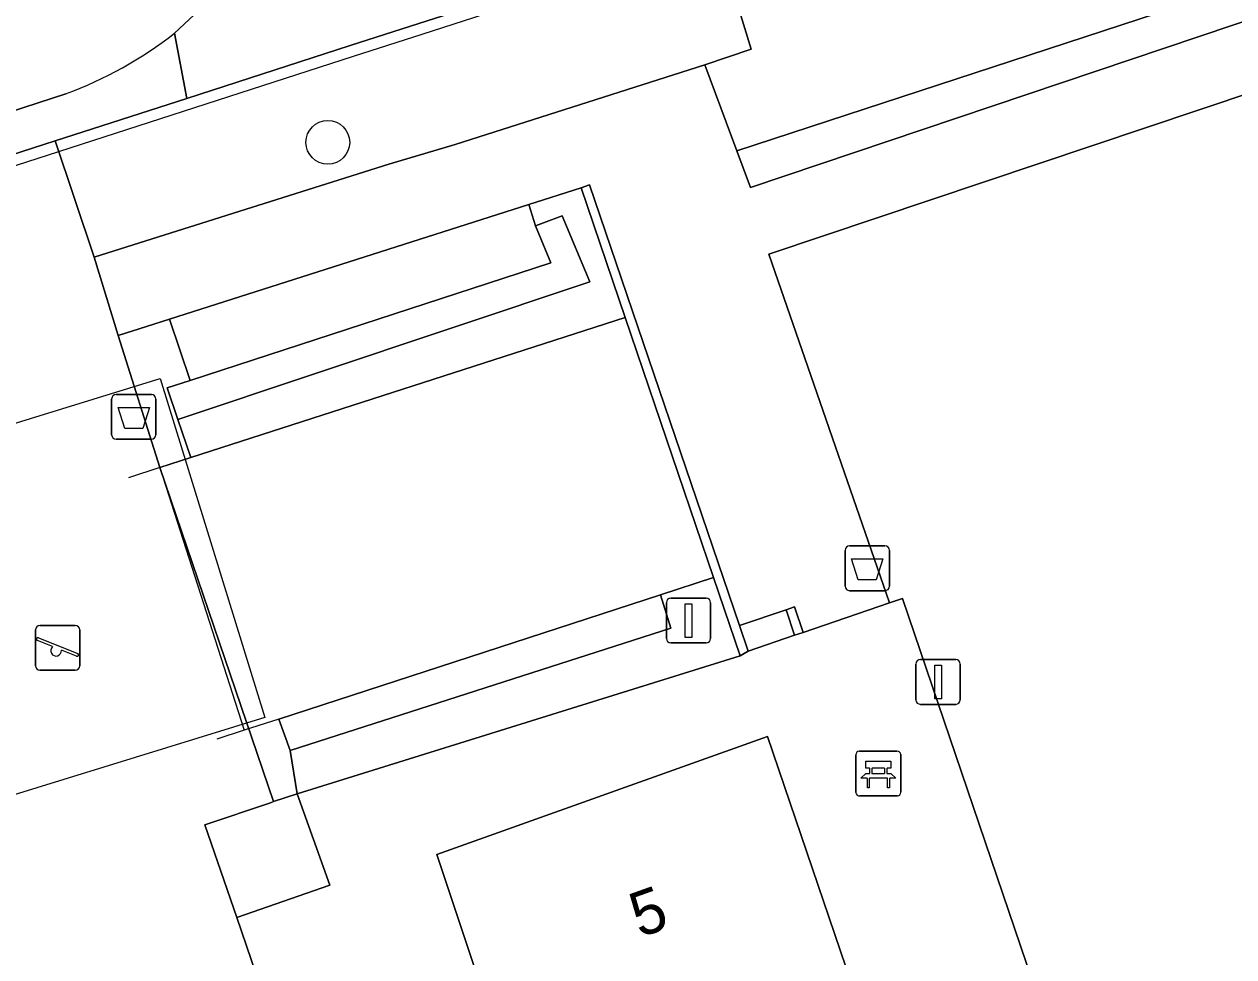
# Model space of a CAD drawing. Extents: x 158086 to 159499, y 382904 to 383981.
# Drawn here: x 159240.23 to 159267.26, y 383228.37 to 383249.21 of the extents above; entities that cross this region are included whole.
import ezdxf

# ---------------------------------------------------------------- set-up
doc = ezdxf.new("R2010")
doc.units = 0
for name, color, linetype in [('IMGEO_Afvalbak', 7, 'Continuous'), ('IMGEO_Bank', 7, 'Continuous'), ('IMGEO_Boom', 7, 'Continuous'), ('IMGEO_Groenvoorziening', 7, 'Continuous'), ('IMGEO_Haag', 7, 'Continuous'), ('IMGEO_Hek', 7, 'Continuous'), ('IMGEO_Lichtmast', 7, 'Continuous'), ('IMGEO_Muur', 7, 'Continuous'), ('IMGEO_Pand', 7, 'Continuous'), ('IMGEO_Pand_nummerreeks', 7, 'Continuous'), ('IMGEO_Pand_vergunning_verleend', 7, 'Continuous'), ('IMGEO_Rijbaan_lokaal_open', 7, 'Continuous'), ('IMGEO_Speelvoorziening', 7, 'Continuous'), ('IMGEO_Terreindeel_halfverhard', 7, 'Continuous'), ('IMGEO_Terreindeel_zand', 7, 'Continuous'), ('IMGEO_Voetpad_open', 7, 'Continuous')]:
    doc.layers.add(name, color=color, linetype=linetype)

msp = doc.modelspace()

# ---------------------------------------------------------------- linework, layer by layer
at = {"layer": 'IMGEO_Afvalbak'}
for p, q in [((159242.283, 383240.934), (159243.073, 383240.934)), ((159243.073, 383240.934), (159242.283, 383240.934)), ((159242.183, 383240.034), (159242.183, 383240.834)), ((159242.183, 383240.834), (159242.183, 383240.034)), ((159243.173, 383240.834), (159243.173, 383240.034)), ((159243.173, 383240.034), (159243.173, 383240.834)), ((159243.073, 383239.934), (159242.283, 383239.934)), ((159242.283, 383239.934), (159243.073, 383239.934)), ((159258.574, 383236.652), (159258.574, 383237.452)), ((159258.574, 383237.452), (159258.574, 383236.652)), ((159258.674, 383237.552), (159259.464, 383237.552)), ((159259.464, 383237.552), (159258.674, 383237.552)), ((159259.564, 383237.452), (159259.564, 383236.652)), ((159259.564, 383236.652), (159259.564, 383237.452)), ((159259.464, 383236.552), (159258.674, 383236.552)), ((159258.674, 383236.552), (159259.464, 383236.552))]:
    msp.add_line(p, q, dxfattribs=at)
for points in [[(159242.326, 383240.648), (159243.03, 383240.648), (159242.881, 383240.178), (159242.475, 383240.178), (159242.326, 383240.648)], [(159258.717, 383237.266), (159259.421, 383237.266), (159259.272, 383236.796), (159258.866, 383236.796), (159258.717, 383237.266)]]:
    msp.add_lwpolyline(points, dxfattribs=at)
for centre, start, end in [((159242.283, 383240.834), 90, 180), ((159242.283, 383240.834), 90, 180), ((159243.073, 383240.834), 0, 90), ((159243.073, 383240.834), 360, 90), ((159242.283, 383240.034), 180, 270), ((159242.283, 383240.034), 180, 270), ((159243.073, 383240.034), 270, 0), ((159243.073, 383240.034), 270, 0), ((159258.674, 383237.452), 90, 180), ((159258.674, 383237.452), 90, 180), ((159259.464, 383237.452), 0, 90), ((159259.464, 383237.452), 360, 90), ((159258.674, 383236.652), 180, 270), ((159258.674, 383236.652), 180, 270), ((159259.464, 383236.652), 270, 0), ((159259.464, 383236.652), 270, 0)]:
    msp.add_arc(centre, 0.1, start, end, dxfattribs=at)
at = {"layer": 'IMGEO_Bank'}
for p, q in [((159258.818, 383232.042), (159258.818, 383232.883)), ((159258.818, 383232.883), (159258.818, 383232.042)), ((159258.893, 383232.967), (159259.734, 383232.967)), ((159259.734, 383232.967), (159258.893, 383232.967)), ((159259.818, 383232.892), (159259.818, 383232.051)), ((159259.818, 383232.051), (159259.818, 383232.892)), ((159259.127, 383232.473), (159259.127, 383232.579)), ((159259.171, 383232.579), (159259.171, 383232.473)), ((159259.459, 383232.585), (159259.177, 383232.585)), ((159259.465, 383232.473), (159259.465, 383232.579)), ((159259.509, 383232.579), (159259.509, 383232.473)), ((159259.515, 383232.365), (159259.122, 383232.365)), ((159259.177, 383232.467), (159259.459, 383232.467)), ((159259.743, 383231.967), (159258.902, 383231.967)), ((159258.902, 383231.967), (159259.743, 383231.967))]:
    msp.add_line(p, q, dxfattribs=at)
for points in [[(159259.121, 383232.585), (159259.035, 383232.585), (159259.035, 383232.746), (159259.598, 383232.746), (159259.598, 383232.585), (159259.515, 383232.585)], [(159259.065, 383232.365), (159258.923, 383232.365), (159259.035, 383232.467), (159259.121, 383232.467)], [(159259.115, 383232.358), (159259.115, 383232.151), (159259.072, 383232.151), (159259.072, 383232.358)], [(159259.515, 383232.467), (159259.598, 383232.467), (159259.71, 383232.365), (159259.571, 383232.365)], [(159259.565, 383232.358), (159259.565, 383232.151), (159259.521, 383232.151), (159259.521, 383232.358)]]:
    msp.add_lwpolyline(points, dxfattribs=at)
for centre, radius, start, end in [((159258.896, 383232.889), 0.0779, 92.4484, 184.2845), ((159258.896, 383232.889), 0.0779, 92.4484, 184.2845), ((159259.74, 383232.889), 0.0779, 2.4484, 94.2845), ((159259.74, 383232.889), 0.0779, 2.4484, 94.2845), ((159259.12, 383232.578), 0.00671, 2.8957, 87.1043), ((159259.177, 383232.578), 0.00671, 92.8957, 177.1043), ((159259.459, 383232.578), 0.00671, 2.8957, 87.1043), ((159259.516, 383232.578), 0.00671, 92.8957, 177.1043), ((159259.065, 383232.358), 0.00671, 2.8957, 87.1043), ((159259.122, 383232.358), 0.00671, 92.8957, 177.1043), ((159259.12, 383232.474), 0.00671, 272.8957, 357.1043), ((159259.177, 383232.474), 0.00671, 182.8957, 267.1043), ((159259.459, 383232.474), 0.00671, 272.8957, 357.1043), ((159259.516, 383232.474), 0.00671, 182.8957, 267.1043), ((159259.514, 383232.358), 0.00671, 2.8957, 87.1043), ((159259.571, 383232.358), 0.00671, 92.8957, 177.1043), ((159258.896, 383232.045), 0.0779, 182.4484, 274.2845), ((159258.896, 383232.045), 0.0779, 182.4484, 274.2845), ((159259.74, 383232.045), 0.0779, 272.4484, 4.2845), ((159259.74, 383232.045), 0.0779, 272.4484, 4.2845)]:
    msp.add_arc(centre, radius, start, end, dxfattribs=at)
at = {"layer": 'IMGEO_Boom'}
msp.add_circle((159247.014, 383246.567), 0.489, dxfattribs=at)
at = {"layer": 'IMGEO_Groenvoorziening'}
msp.add_lwpolyline([(159327.075, 383264.915), (159317.772, 383269.588), (159316.769, 383269.919), (159314.6, 383270.14), (159313.481, 383270.019), (159255.652, 383251.355), (159256.477, 383248.651), (159255.437, 383248.302), (159256.152, 383246.381), (159267.197, 383250), (159319.537, 383267.443)], dxfattribs=at)
for points in [[(159308.172, 383262.959), (159319.588, 383266.829), (159322.621, 383265.984), (159328.179, 383259.977), (159328.916, 383258.395), (159338.16, 383229.441), (159338.68, 383229.51), (159339.35, 383229.765), (159329.984, 383258.795), (159328.691, 383260.326), (159322.843, 383266.52), (159319.537, 383267.443), (159267.197, 383250), (159256.152, 383246.381), (159256.457, 383245.56)], [(159255.437, 383248.302), (159256.477, 383248.651), (159255.652, 383251.355), (159251.454, 383250), (159249.05, 383249.224), (159247.514, 383248.728), (159243.861, 383247.549), (159240.923, 383246.601), (159241.791, 383244), (159242.38, 383244.186), (159248.378, 383246.08), (159249.859, 383246.522)], [(159251.656, 383244.703), (159252.253, 383244.923), (159252.873, 383243.449), (159243.664, 383240.374), (159243.949, 383239.527), (159253.66, 383242.653), (159252.674, 383245.551), (159251.507, 383245.179)], [(159252.873, 383243.449), (159252.253, 383244.923), (159251.656, 383244.703), (159252.001, 383243.878), (159243.939, 383241.248), (159243.426, 383241.081), (159243.664, 383240.374)], [(159243.939, 383241.248), (159252.001, 383243.878), (159251.656, 383244.703), (159251.507, 383245.179), (159243.474, 383242.619)], [(159243.474, 383242.619), (159242.963, 383242.456), (159242.326, 383242.253), (159243.262, 383239.302), (159243.949, 383239.527), (159243.664, 383240.374), (159243.426, 383241.081), (159243.939, 383241.248)], [(159254.447, 383236.457), (159254.677, 383235.712), (159246.17, 383232.98), (159246.327, 383232.017), (159256.231, 383235.094), (159255.636, 383236.843)], [(159245.916, 383233.685), (159246.17, 383232.98), (159254.677, 383235.712), (159254.447, 383236.457)]]:
    msp.add_lwpolyline(points, close=True, dxfattribs=at)
at = {"layer": 'IMGEO_Haag'}
for points in [[(159322.843, 383266.52), (159319.537, 383267.443), (159267.197, 383250), (159256.152, 383246.381), (159256.457, 383245.56), (159308.172, 383262.959), (159319.588, 383266.829), (159322.621, 383265.984), (159328.179, 383259.977), (159328.916, 383258.395), (159338.16, 383229.441), (159338.68, 383229.51), (159339.35, 383229.765), (159329.984, 383258.795), (159328.691, 383260.326)], [(159251.656, 383244.703), (159252.001, 383243.878), (159243.939, 383241.248), (159243.426, 383241.081), (159243.664, 383240.374), (159252.873, 383243.449), (159252.253, 383244.923)], [(159254.447, 383236.457), (159245.916, 383233.685), (159246.17, 383232.98), (159254.677, 383235.712)]]:
    msp.add_lwpolyline(points, close=True, dxfattribs=at)
at = {"layer": 'IMGEO_Hek'}
for points in [[(159249.121, 383248.988), (159255.724, 383251.119), (159313.53, 383269.774), (159314.311, 383269.872), (159315.882, 383269.821), (159316.654, 383269.672), (159317.773, 383269.301), (159322.932, 383266.714)], [(159247.59, 383248.494), (159249.121, 383248.988)], [(159241.001, 383246.367), (159247.59, 383248.494)], [(159229.406, 383242.625), (159241.001, 383246.367)], [(159241.791, 383244), (159241.001, 383246.367)], [(159253.66, 383242.653), (159243.949, 383239.527)], [(159242.326, 383242.253), (159243.262, 383239.302)], [(159255.636, 383236.843), (159254.447, 383236.457)], [(159254.447, 383236.457), (159245.916, 383233.685)]]:
    msp.add_lwpolyline(points, dxfattribs=at)
at = {"layer": 'IMGEO_Lichtmast'}
for p, q in [((159254.58, 383235.484), (159254.58, 383236.284)), ((159254.58, 383236.284), (159254.58, 383235.484)), ((159254.68, 383236.384), (159255.47, 383236.384)), ((159255.47, 383236.384), (159254.68, 383236.384)), ((159255.57, 383236.284), (159255.57, 383235.484)), ((159255.57, 383235.484), (159255.57, 383236.284)), ((159255.47, 383235.384), (159254.68, 383235.384)), ((159254.68, 383235.384), (159255.47, 383235.384)), ((159260.258, 383235.013), (159261.048, 383235.013)), ((159261.048, 383235.013), (159260.258, 383235.013)), ((159260.158, 383234.113), (159260.158, 383234.913)), ((159260.158, 383234.913), (159260.158, 383234.113)), ((159261.148, 383234.913), (159261.148, 383234.113)), ((159261.148, 383234.113), (159261.148, 383234.913)), ((159261.048, 383234.013), (159260.258, 383234.013)), ((159260.258, 383234.013), (159261.048, 383234.013))]:
    msp.add_line(p, q, dxfattribs=at)
for points in [[(159255, 383236.259), (159255.15, 383236.259), (159255.15, 383235.509), (159255, 383235.509), (159255, 383236.259)], [(159260.578, 383234.888), (159260.728, 383234.888), (159260.728, 383234.138), (159260.578, 383234.138), (159260.578, 383234.888)]]:
    msp.add_lwpolyline(points, dxfattribs=at)
for centre, start, end in [((159254.68, 383236.284), 90, 180), ((159254.68, 383236.284), 90, 180), ((159255.47, 383236.284), 0, 90), ((159255.47, 383236.284), 360, 90), ((159254.68, 383235.484), 180, 270), ((159254.68, 383235.484), 180, 270), ((159255.47, 383235.484), 270, 0), ((159255.47, 383235.484), 270, 0), ((159260.258, 383234.913), 90, 180), ((159260.258, 383234.913), 90, 180), ((159261.048, 383234.913), 0, 90), ((159261.048, 383234.913), 360, 90), ((159260.258, 383234.113), 180, 270), ((159260.258, 383234.113), 180, 270), ((159261.048, 383234.113), 270, 0), ((159261.048, 383234.113), 270, 0)]:
    msp.add_arc(centre, 0.1, start, end, dxfattribs=at)
at = {"layer": 'IMGEO_Muur'}
for points in [[(159243.949, 383239.527), (159243.262, 383239.302)], [(159243.262, 383239.302), (159242.556, 383239.071)], [(159243.262, 383239.302), (159245.145, 383233.435)], [(159245.916, 383233.685), (159245.145, 383233.435)], [(159245.145, 383233.435), (159244.535, 383233.237)]]:
    msp.add_lwpolyline(points, dxfattribs=at)
at = {"layer": 'IMGEO_Pand'}
for points in [[(159255.716, 383214.449), (159256.153, 383214.597), (159262.475, 383216.739), (159256.844, 383233.291), (159249.452, 383230.66), (159250.374, 383227.889), (159253.978, 383217.059), (159254.934, 383214.185), (159255.346, 383214.324)], [(159246.327, 383232.017), (159245.799, 383231.839), (159245.73, 383231.816), (159244.268, 383231.324), (159244.979, 383229.249), (159247.058, 383229.971)]]:
    msp.add_lwpolyline(points, close=True, dxfattribs=at)
at = {"layer": 'IMGEO_Pand_vergunning_verleend'}
msp.add_lwpolyline([(159234.705, 383230.361), (159232.371, 383237.931), (159243.269, 383241.291), (159245.603, 383233.721)], close=True, dxfattribs=at)
at = {"layer": 'IMGEO_Rijbaan_lokaal_open'}
for points in [[(159290.299, 383265.177), (159288.811, 383269.79), (159248.03, 383256.628), (159244.056, 383255.284), (159243.315, 383254.908), (159242.643, 383254.42), (159242.11, 383253.798), (159241.895, 383253.546), (159241.578, 383253.174), (159241.039, 383252.786), (159240.455, 383252.468), (159239.749, 383252.158), (159238.931, 383251.896), (159233.066, 383250), (159218.421, 383245.266), (159219.89, 383240.731), (159241.155, 383247.653)], [(159243.589, 383249.005), (159244.359, 383249.731)]]:
    msp.add_lwpolyline(points, dxfattribs=at)
msp.add_arc((159237.949, 383256.291), 9.214, 290.3605, 307.7407, dxfattribs=at)
at = {"layer": 'IMGEO_Speelvoorziening'}
for p, q in [((159240.579, 383235.774), (159241.369, 383235.774)), ((159241.369, 383235.774), (159240.579, 383235.774)), ((159240.479, 383234.874), (159240.479, 383235.674)), ((159240.479, 383235.674), (159240.479, 383234.874)), ((159240.548, 383235.499), (159241.424, 383235.146)), ((159241.469, 383235.674), (159241.469, 383234.874)), ((159241.469, 383234.874), (159241.469, 383235.674)), ((159240.862, 383235.302), (159240.523, 383235.439)), ((159241.4, 383235.086), (159241.06, 383235.223)), ((159241.369, 383234.774), (159240.579, 383234.774)), ((159240.579, 383234.774), (159241.369, 383234.774))]:
    msp.add_line(p, q, dxfattribs=at)
for centre, radius, start, end in [((159240.579, 383235.674), 0.1, 90, 180), ((159240.579, 383235.674), 0.1, 90, 180), ((159241.369, 383235.674), 0.1, 0, 90), ((159241.369, 383235.674), 0.1, 360, 90), ((159240.536, 383235.469), 0.0327, 68.078, 248.078), ((159240.941, 383235.212), 0.12, 130.9928, 5.1632), ((159241.412, 383235.116), 0.0327, 248.078, 68.078), ((159240.579, 383234.874), 0.1, 180, 270), ((159240.579, 383234.874), 0.1, 180, 270), ((159241.369, 383234.874), 0.1, 270, 0), ((159241.369, 383234.874), 0.1, 270, 0)]:
    msp.add_arc(centre, radius, start, end, dxfattribs=at)
at = {"layer": 'IMGEO_Terreindeel_halfverhard'}
for points in [[(159268.754, 383209.191), (159320.511, 383226.489), (159308.784, 383261.478), (159308.694, 383261.448), (159256.869, 383244.073), (159259.57, 383236.279), (159259.861, 383236.378), (159262.891, 383227.459), (159263.695, 383225.092), (159266.688, 383216.282), (159266.396, 383216.183)], [(159253.66, 383242.653), (159243.949, 383239.527), (159243.262, 383239.302), (159245.799, 383231.839), (159246.327, 383232.017), (159246.17, 383232.98), (159245.916, 383233.685), (159254.447, 383236.457), (159255.636, 383236.843)]]:
    msp.add_lwpolyline(points, close=True, dxfattribs=at)
at = {"layer": 'IMGEO_Terreindeel_zand'}
msp.add_lwpolyline([(159243.262, 383239.302), (159242.326, 383242.253), (159241.791, 383244), (159240.923, 383246.601), (159229.328, 383242.858), (159231.723, 383235.705), (159232.05, 383230.211), (159231.11, 383228.672), (159234.496, 383218.765), (159235.806, 383219.213), (159243.22, 383221.693), (159247.365, 383223.082), (159246.211, 383226.478), (159245.958, 383226.392), (159244.979, 383229.249), (159244.268, 383231.324), (159245.73, 383231.816), (159245.799, 383231.839)], close=True, dxfattribs=at)
at = {"layer": 'IMGEO_Voetpad_open'}
for points in [[(159244.359, 383249.731), (159243.589, 383249.005), (159243.861, 383247.549), (159247.514, 383248.728), (159249.05, 383249.224), (159251.454, 383250), (159255.652, 383251.355), (159313.481, 383270.019)], [(159222.981, 383240.81), (159229.328, 383242.858), (159240.923, 383246.601), (159243.861, 383247.549), (159243.589, 383249.005)], [(159241.155, 383247.653), (159219.89, 383240.731), (159217.235, 383239.87), (159189.385, 383230.847)], [(159262.891, 383227.459), (159259.861, 383236.378), (159259.57, 383236.279), (159257.637, 383235.621), (159257.447, 383235.557), (159256.406, 383235.203), (159256.231, 383235.094), (159246.327, 383232.017), (159247.058, 383229.971), (159244.979, 383229.249), (159245.958, 383226.392)], [(159250.374, 383227.889), (159249.452, 383230.66), (159256.844, 383233.291), (159262.475, 383216.739)]]:
    msp.add_lwpolyline(points, dxfattribs=at)
for points in [[(159308.694, 383261.448), (159308.172, 383262.959), (159256.457, 383245.56), (159256.152, 383246.381), (159255.437, 383248.302), (159249.859, 383246.522), (159248.378, 383246.08), (159242.38, 383244.186), (159241.791, 383244), (159242.326, 383242.253), (159242.963, 383242.456), (159243.474, 383242.619), (159251.507, 383245.179), (159252.674, 383245.551), (159252.864, 383245.616), (159256.213, 383235.771), (159257.254, 383236.126), (159257.444, 383236.191), (159257.637, 383235.621), (159259.57, 383236.279), (159256.869, 383244.073)], [(159256.231, 383235.094), (159256.406, 383235.203), (159256.213, 383235.771), (159252.864, 383245.616), (159252.674, 383245.551), (159253.66, 383242.653), (159255.636, 383236.843)], [(159257.447, 383235.557), (159257.254, 383236.126), (159256.213, 383235.771), (159256.406, 383235.203)], [(159257.444, 383236.191), (159257.254, 383236.126), (159257.447, 383235.557), (159257.637, 383235.621)]]:
    msp.add_lwpolyline(points, close=True, dxfattribs=at)
msp.add_arc((159237.949, 383256.291), 9.214, 290.3605, 307.7407, dxfattribs=at)

# ---------------------------------------------------------------- texts
at = {"layer": 'IMGEO_Pand_nummerreeks'}
msp.add_text('5', height=1, rotation=19.5919, dxfattribs=at).set_placement((159253.988, 383228.792))

doc.saveas('drawing.dxf')
